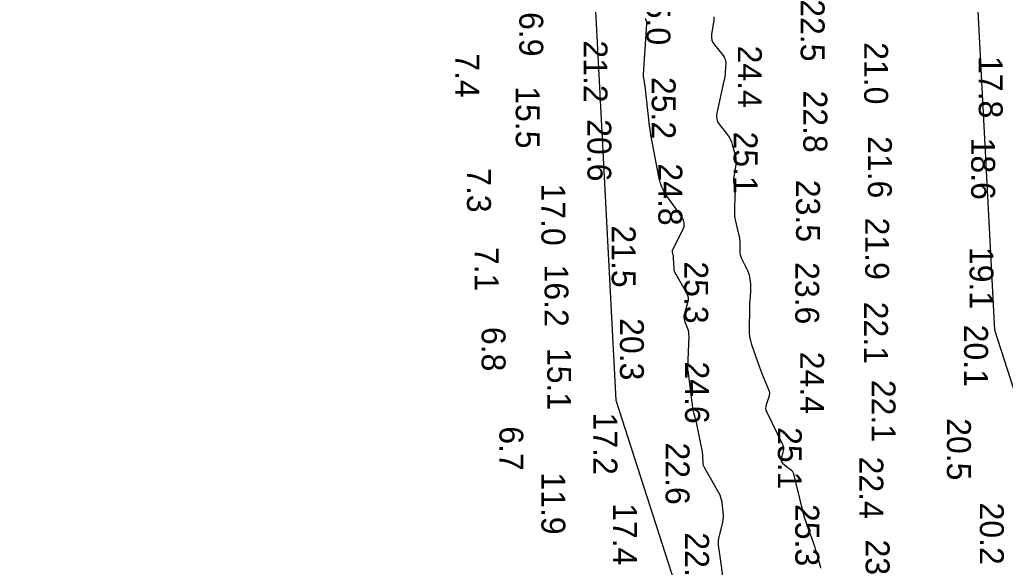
# Model space of a CAD drawing. Extents: x 1178573 to 1187098, y 693282 to 751751.
# Drawn here: x 1183056 to 1183571, y 739573 to 739859 of the extents above; entities that cross this region are included whole.
import ezdxf

# ---------------------------------------------------------------- set-up
doc = ezdxf.new("R2010")
doc.units = 0
for name, color, linetype in [('G-ANNO-PATT', 7, 'Continuous'), ('V-HYDS-MAJR', 7, 'Continuous'), ('V-HYDS-SOUN', 7, 'Continuous')]:
    doc.layers.add(name, color=color, linetype=linetype)

msp = doc.modelspace()

# ---------------------------------------------------------------- linework, layer by layer
at = {"layer": 'G-ANNO-PATT'}
for points in [[(1183884.78, 738706.45), (1183565.77, 739696.46), (1183463.01, 741660.48), (1183454.74, 741818.49), (1183255.55, 742478.87)], [(1183055.57, 742449.3), (1183256.28, 741783.89), (1183367.41, 739659.95), (1183480.15, 739310.05)], [(1183424.12, 739562.49), (1183422.68, 739573.37), (1183422.52, 739574.56), (1183422.35, 739575.75), (1183422.17, 739576.94), (1183421.99, 739578.12), (1183421.25, 739582.87), (1183421.12, 739584.06), (1183421.11, 739585.24), (1183421.2, 739586.42), (1183421.41, 739587.59), (1183423.34, 739596.17), (1183423.58, 739597.45), (1183423.7, 739598.74), (1183423.71, 739600.03), (1183423.61, 739601.33), (1183423, 739606.54), (1183422.79, 739607.82), (1183422.45, 739609.06), (1183421.98, 739610.26), (1183421.39, 739611.42), (1183413.96, 739624.31), (1183413.61, 739625.02), (1183413.34, 739625.76), (1183413.17, 739626.53), (1183413.09, 739627.33), (1183412.95, 739630.56), (1183412.9, 739631.36), (1183412.82, 739632.17), (1183412.7, 739632.97), (1183412.56, 739633.76), (1183409.62, 739648.22), (1183409.49, 739648.86), (1183409.34, 739649.49), (1183409.18, 739650.12), (1183409.01, 739650.75), (1183408.31, 739653.26), (1183408.15, 739653.89), (1183408.01, 739654.53), (1183407.89, 739655.16), (1183407.79, 739655.81), (1183405.2, 739675.33), (1183405.19, 739675.46), (1183405.17, 739675.59), (1183405.15, 739675.72), (1183405.13, 739675.85), (1183405.07, 739676.37), (1183405.05, 739676.5), (1183405.04, 739676.63), (1183405.04, 739676.77), (1183405.04, 739676.9), (1183405.72, 739693.11), (1183405.71, 739694.16), (1183405.6, 739695.2), (1183405.38, 739696.22), (1183405.07, 739697.23), (1183403.59, 739701.21), (1183403.31, 739702.21), (1183403.19, 739703.22), (1183403.25, 739704.23), (1183403.47, 739705.24), (1183405.17, 739710.91), (1183405.43, 739712.18), (1183405.42, 739713.42), (1183405.14, 739714.63), (1183404.6, 739715.81), (1183398.92, 739725.63), (1183398.5, 739726.46), (1183398.19, 739727.33), (1183397.99, 739728.23), (1183397.89, 739729.16), (1183397.68, 739733.98), (1183397.65, 739734.41), (1183397.61, 739734.84), (1183397.55, 739735.28), (1183397.47, 739735.7), (1183397.14, 739737.42), (1183397.1, 739737.84), (1183397.12, 739738.25), (1183397.21, 739738.66), (1183397.38, 739739.05), (1183402.46, 739748.86), (1183403.12, 739750.6), (1183403.26, 739752.31), (1183402.88, 739753.98), (1183401.98, 739755.62), (1183394.31, 739766.36), (1183392.79, 739768.75), (1183391.54, 739771.26), (1183390.59, 739773.89), (1183389.91, 739776.64), (1183385.92, 739797.65), (1183385.81, 739798.26), (1183385.7, 739798.87), (1183385.6, 739799.48), (1183385.51, 739800.09), (1183385.15, 739802.53), (1183385.06, 739803.14), (1183384.98, 739803.75), (1183384.9, 739804.36), (1183384.83, 739804.98), (1183382.72, 739824.02), (1183382.65, 739824.53), (1183382.58, 739825.05), (1183382.5, 739825.56), (1183382.41, 739826.07), (1183382.03, 739828.11), (1183381.96, 739828.63), (1183381.91, 739829.14), (1183381.89, 739829.65), (1183381.91, 739830.17), (1183383.6, 739856.55), (1183383.6, 739856.63), (1183383.61, 739856.7), (1183383.63, 739856.77), (1183383.64, 739856.84), (1183383.72, 739857.12), (1183383.74, 739857.19), (1183383.74, 739857.26), (1183383.73, 739857.32), (1183383.71, 739857.39), (1183382.92, 739859.38)], [(1183418.77, 739860.24), (1183418.7, 739858.56), (1183417.5, 739851.05), (1183417.41, 739849.54), (1183417.63, 739848.12), (1183418.16, 739846.78), (1183419.01, 739845.52), (1183423.55, 739840.04), (1183424.19, 739839.12), (1183424.63, 739838.12), (1183424.87, 739837.06), (1183424.9, 739835.94), (1183424.65, 739831.3), (1183424.57, 739830.14), (1183424.43, 739828.99), (1183424.25, 739827.85), (1183424.02, 739826.71), (1183420.25, 739809.85), (1183420.06, 739808.29), (1183420.21, 739806.8), (1183420.71, 739805.39), (1183421.55, 739804.05), (1183425.88, 739798.48), (1183426.67, 739797.35), (1183427.35, 739796.15), (1183427.9, 739794.89), (1183428.33, 739793.57), (1183429.86, 739788.03), (1183430.14, 739786.75), (1183430.27, 739785.47), (1183430.27, 739784.17), (1183430.13, 739782.87), (1183429.12, 739776.71), (1183429.01, 739775.88), (1183428.97, 739775.04), (1183429, 739774.21), (1183429.09, 739773.37), (1183429.59, 739770.03), (1183429.69, 739769.19), (1183429.76, 739768.36), (1183429.79, 739767.51), (1183429.77, 739766.67), (1183429.49, 739759.33), (1183429.48, 739757.83), (1183429.58, 739756.34), (1183429.77, 739754.86), (1183430.07, 739753.39), (1183431.85, 739745.89), (1183432.05, 739744.9), (1183432.2, 739743.9), (1183432.29, 739742.89), (1183432.32, 739741.88), (1183432.32, 739737.82), (1183432.38, 739736.82), (1183432.55, 739735.84), (1183432.83, 739734.89), (1183433.23, 739733.97), (1183436.36, 739727.62), (1183436.74, 739726.78), (1183437.03, 739725.92), (1183437.25, 739725.03), (1183437.39, 739724.12), (1183437.81, 739720.44), (1183437.9, 739719.51), (1183437.93, 739718.59), (1183437.93, 739717.67), (1183437.88, 739716.75), (1183437.5, 739712), (1183437.43, 739710.9), (1183437.37, 739709.8), (1183437.32, 739708.69), (1183437.3, 739707.59), (1183437.15, 739697.19), (1183437.2, 739695.11), (1183437.44, 739693.05), (1183437.86, 739691.02), (1183438.45, 739689.02), (1183442.56, 739677.12), (1183443.06, 739675.74), (1183443.57, 739674.37), (1183444.12, 739673.01), (1183444.69, 739671.65), (1183447.34, 739665.53), (1183447.66, 739664.55), (1183447.8, 739663.55), (1183447.74, 739662.55), (1183447.49, 739661.54), (1183446.1, 739657.49), (1183445.85, 739656.48), (1183445.81, 739655.49), (1183445.97, 739654.51), (1183446.35, 739653.54), (1183454.61, 739636.77), (1183454.94, 739635.93), (1183455.11, 739635.07), (1183455.12, 739634.2), (1183454.97, 739633.31), (1183453.92, 739629.26), (1183453.84, 739628.61), (1183453.93, 739628.02), (1183454.2, 739627.48), (1183454.65, 739627.01), (1183457.35, 739624.74), (1183457.61, 739624.52), (1183457.87, 739624.31), (1183458.14, 739624.1), (1183458.41, 739623.9), (1183459.48, 739623.09), (1183459.72, 739622.87), (1183459.92, 739622.62), (1183460.07, 739622.34), (1183460.18, 739622.03), (1183465.16, 739601.95), (1183465.65, 739600.08), (1183466.19, 739598.22), (1183466.78, 739596.37), (1183467.41, 739594.55), (1183470.35, 739586.44), (1183470.85, 739585.02), (1183471.33, 739583.6), (1183471.77, 739582.17), (1183472.19, 739580.72), (1183473.98, 739574.35), (1183474.28, 739573.19), (1183474.53, 739572.02)]]:
    msp.add_lwpolyline(points, dxfattribs=at)
at = {"layer": 'V-HYDS-MAJR'}
for points in [[(1183424.12, 739562.49), (1183422.68, 739573.37), (1183422.52, 739574.56), (1183422.35, 739575.75), (1183422.17, 739576.94), (1183421.99, 739578.12), (1183421.25, 739582.87), (1183421.12, 739584.06), (1183421.11, 739585.24), (1183421.2, 739586.42), (1183421.41, 739587.59), (1183423.34, 739596.17), (1183423.58, 739597.45), (1183423.7, 739598.74), (1183423.71, 739600.03), (1183423.61, 739601.33), (1183423, 739606.54), (1183422.79, 739607.82), (1183422.45, 739609.06), (1183421.98, 739610.26), (1183421.39, 739611.42), (1183413.96, 739624.31), (1183413.61, 739625.02), (1183413.34, 739625.76), (1183413.17, 739626.53), (1183413.09, 739627.33), (1183412.95, 739630.56), (1183412.9, 739631.36), (1183412.82, 739632.17), (1183412.7, 739632.97), (1183412.56, 739633.76), (1183409.62, 739648.22), (1183409.49, 739648.86), (1183409.34, 739649.49), (1183409.18, 739650.12), (1183409.01, 739650.75), (1183408.31, 739653.26), (1183408.15, 739653.89), (1183408.01, 739654.53), (1183407.89, 739655.16), (1183407.79, 739655.81), (1183405.2, 739675.33), (1183405.19, 739675.46), (1183405.17, 739675.59), (1183405.15, 739675.72), (1183405.13, 739675.85), (1183405.07, 739676.37), (1183405.05, 739676.5), (1183405.04, 739676.63), (1183405.04, 739676.77), (1183405.04, 739676.9), (1183405.72, 739693.11), (1183405.71, 739694.16), (1183405.6, 739695.2), (1183405.38, 739696.22), (1183405.07, 739697.23), (1183403.59, 739701.21), (1183403.31, 739702.21), (1183403.19, 739703.22), (1183403.25, 739704.23), (1183403.47, 739705.24), (1183405.17, 739710.91), (1183405.43, 739712.18), (1183405.42, 739713.42), (1183405.14, 739714.63), (1183404.6, 739715.81), (1183398.92, 739725.63), (1183398.5, 739726.46), (1183398.19, 739727.33), (1183397.99, 739728.23), (1183397.89, 739729.16), (1183397.68, 739733.98), (1183397.65, 739734.41), (1183397.61, 739734.84), (1183397.55, 739735.28), (1183397.47, 739735.7), (1183397.14, 739737.42), (1183397.1, 739737.84), (1183397.12, 739738.25), (1183397.21, 739738.66), (1183397.38, 739739.05), (1183402.46, 739748.86), (1183403.12, 739750.6), (1183403.26, 739752.31), (1183402.88, 739753.98), (1183401.98, 739755.62), (1183394.31, 739766.36), (1183392.79, 739768.75), (1183391.54, 739771.26), (1183390.59, 739773.89), (1183389.91, 739776.64), (1183385.92, 739797.65), (1183385.81, 739798.26), (1183385.7, 739798.87), (1183385.6, 739799.48), (1183385.51, 739800.09), (1183385.15, 739802.53), (1183385.06, 739803.14), (1183384.98, 739803.75), (1183384.9, 739804.36), (1183384.83, 739804.98), (1183382.72, 739824.02), (1183382.65, 739824.53), (1183382.58, 739825.05), (1183382.5, 739825.56), (1183382.41, 739826.07), (1183382.03, 739828.11), (1183381.96, 739828.63), (1183381.91, 739829.14), (1183381.89, 739829.65), (1183381.91, 739830.17), (1183383.6, 739856.55), (1183383.6, 739856.63), (1183383.61, 739856.7), (1183383.63, 739856.77), (1183383.64, 739856.84), (1183383.72, 739857.12), (1183383.74, 739857.19), (1183383.74, 739857.26), (1183383.73, 739857.32), (1183383.71, 739857.39), (1183382.92, 739859.38)], [(1183418.77, 739860.24), (1183418.7, 739858.56), (1183417.5, 739851.05), (1183417.41, 739849.54), (1183417.63, 739848.12), (1183418.16, 739846.78), (1183419.01, 739845.52), (1183423.55, 739840.04), (1183424.19, 739839.12), (1183424.63, 739838.12), (1183424.87, 739837.06), (1183424.9, 739835.94), (1183424.65, 739831.3), (1183424.57, 739830.14), (1183424.43, 739828.99), (1183424.25, 739827.85), (1183424.02, 739826.71), (1183420.25, 739809.85), (1183420.06, 739808.29), (1183420.21, 739806.8), (1183420.71, 739805.39), (1183421.55, 739804.05), (1183425.88, 739798.48), (1183426.67, 739797.35), (1183427.35, 739796.15), (1183427.9, 739794.89), (1183428.33, 739793.57), (1183429.86, 739788.03), (1183430.14, 739786.75), (1183430.27, 739785.47), (1183430.27, 739784.17), (1183430.13, 739782.87), (1183429.12, 739776.71), (1183429.01, 739775.88), (1183428.97, 739775.04), (1183429, 739774.21), (1183429.09, 739773.37), (1183429.59, 739770.03), (1183429.69, 739769.19), (1183429.76, 739768.36), (1183429.79, 739767.51), (1183429.77, 739766.67), (1183429.49, 739759.33), (1183429.48, 739757.83), (1183429.58, 739756.34), (1183429.77, 739754.86), (1183430.07, 739753.39), (1183431.85, 739745.89), (1183432.05, 739744.9), (1183432.2, 739743.9), (1183432.29, 739742.89), (1183432.32, 739741.88), (1183432.32, 739737.82), (1183432.38, 739736.82), (1183432.55, 739735.84), (1183432.83, 739734.89), (1183433.23, 739733.97), (1183436.36, 739727.62), (1183436.74, 739726.78), (1183437.03, 739725.92), (1183437.25, 739725.03), (1183437.39, 739724.12), (1183437.81, 739720.44), (1183437.9, 739719.51), (1183437.93, 739718.59), (1183437.93, 739717.67), (1183437.88, 739716.75), (1183437.5, 739712), (1183437.43, 739710.9), (1183437.37, 739709.8), (1183437.32, 739708.69), (1183437.3, 739707.59), (1183437.15, 739697.19), (1183437.2, 739695.11), (1183437.44, 739693.05), (1183437.86, 739691.02), (1183438.45, 739689.02), (1183442.56, 739677.12), (1183443.06, 739675.74), (1183443.57, 739674.37), (1183444.12, 739673.01), (1183444.69, 739671.65), (1183447.34, 739665.53), (1183447.66, 739664.55), (1183447.8, 739663.55), (1183447.74, 739662.55), (1183447.49, 739661.54), (1183446.1, 739657.49), (1183445.85, 739656.48), (1183445.81, 739655.49), (1183445.97, 739654.51), (1183446.35, 739653.54), (1183454.61, 739636.77), (1183454.94, 739635.93), (1183455.11, 739635.07), (1183455.12, 739634.2), (1183454.97, 739633.31), (1183453.92, 739629.26), (1183453.84, 739628.61), (1183453.93, 739628.02), (1183454.2, 739627.48), (1183454.65, 739627.01), (1183457.35, 739624.74), (1183457.61, 739624.52), (1183457.87, 739624.31), (1183458.14, 739624.1), (1183458.41, 739623.9), (1183459.48, 739623.09), (1183459.72, 739622.87), (1183459.92, 739622.62), (1183460.07, 739622.34), (1183460.18, 739622.03), (1183465.16, 739601.95), (1183465.65, 739600.08), (1183466.19, 739598.22), (1183466.78, 739596.37), (1183467.41, 739594.55), (1183470.35, 739586.44), (1183470.85, 739585.02), (1183471.33, 739583.6), (1183471.77, 739582.17), (1183472.19, 739580.72), (1183473.98, 739574.35), (1183474.28, 739573.19), (1183474.53, 739572.02)]]:
    msp.add_lwpolyline(points, dxfattribs=at)

# ---------------------------------------------------------------- texts
at = {"layer": 'V-HYDS-SOUN'}
for s, p in [('25.0 ', (1183383.49, 739877.94)), ('16.9 ', (1183316.96, 739872.02)), ('22.5 ', (1183464.14, 739869.41)), ('21.2 ', (1183350.57, 739847.94)), ('24.4 ', (1183431.29, 739845.19)), ('21.0 ', (1183497.37, 739846.97)), ('7.4', (1183283.5, 739841.19)), ('17.8 ', (1183557.32, 739839.74)), ('25.2 ', (1183386.23, 739828.81)), ('15.5 ', (1183315.09, 739823.94)), ('22.8 ', (1183465.55, 739821.73)), ('20.6 ', (1183352.58, 739806.73)), ('25.1 ', (1183429.07, 739800.26)), ('21.6 ', (1183499.33, 739797.91)), ('18.6 ', (1183553.34, 739797.09)), ('24.8 ', (1183389.7, 739783.64)), ('7.3', (1183289.6, 739781.15)), ('17.0 ', (1183328.5, 739773.12)), ('23.5 ', (1183461.75, 739775.05)), ('21.9 ', (1183497.9, 739755.29)), ('21.5 ', (1183365.29, 739751.23)), ('7.1', (1183293.67, 739739.98)), ('19.1 ', (1183552.5, 739739.99)), ('25.3 ', (1183403.24, 739732.42)), ('23.6 ', (1183461.31, 739732.06)), ('16.2 ', (1183330.13, 739730.75)), ('22.1 ', (1183497.28, 739711.35)), ('20.3 ', (1183369.58, 739702.76)), ('6.8', (1183297.24, 739698.15)), ('20.1 ', (1183549.64, 739699.34)), ('15.1 ', (1183331.56, 739687.17)), ('24.4 ', (1183463.9, 739685.19)), ('24.6 ', (1183403.66, 739680.09)), ('22.1 ', (1183501.25, 739670.51)), ('17.2 ', (1183355.72, 739653.38)), ('20.5 ', (1183540.68, 739650.45)), ('6.7', (1183306.53, 739646.24)), ('25.1 ', (1183452.2, 739645.8)), ('22.6 ', (1183393.49, 739637.74)), ('22.4 ', (1183494.87, 739630.37)), ('11.9 ', (1183328.51, 739622.15)), ('17.4 ', (1183366, 739606.06)), ('25.3 ', (1183461.34, 739605.62)), ('20.2 ', (1183557.89, 739606.37)), ('22.8 ', (1183403.71, 739590.79)), ('23.4 ', (1183498.15, 739587.03))]:
    msp.add_text(s, height=12.5, rotation=270, dxfattribs=at).set_placement(p)

doc.saveas('drawing.dxf')
